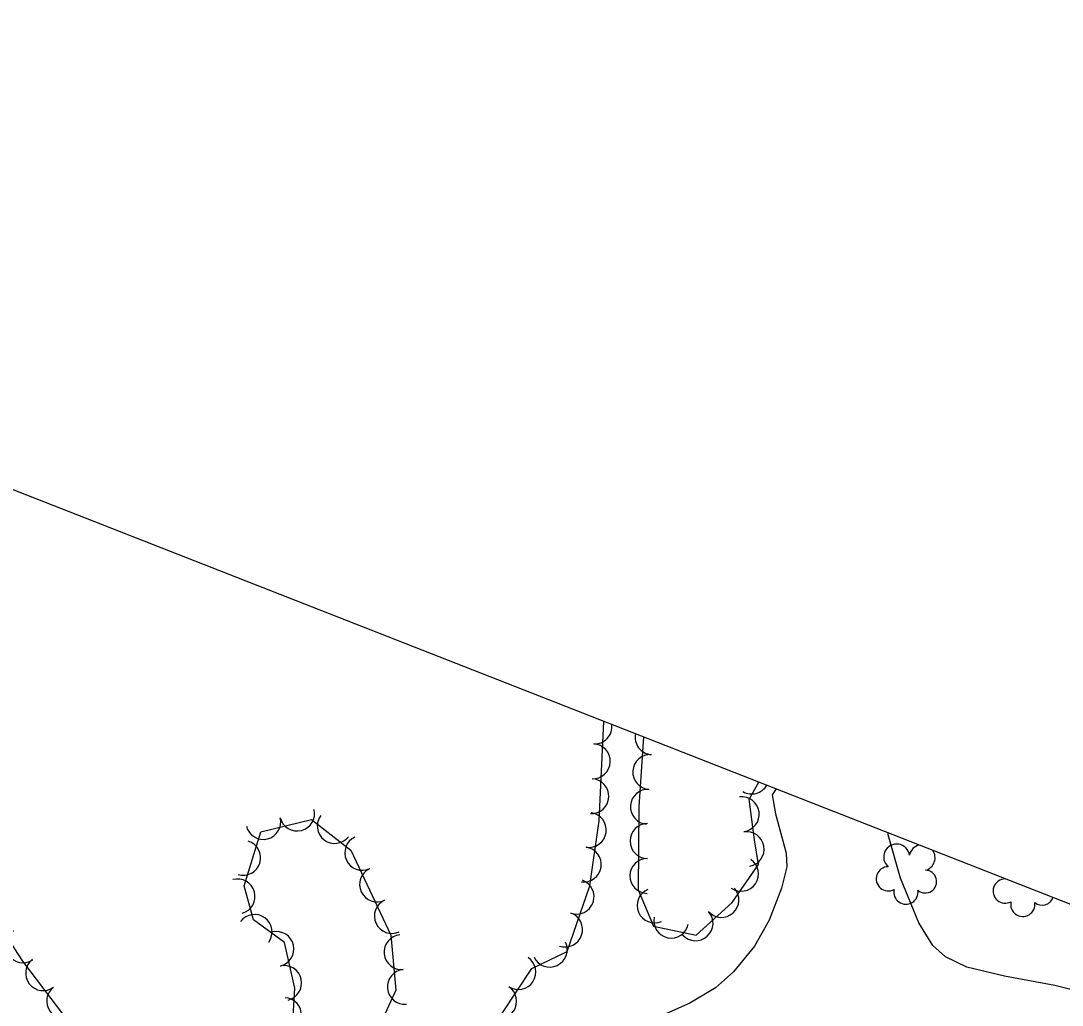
# Model space of a CAD drawing. Extents: x 353423 to 364002, y 127000 to 201942.
# Drawn here: x 358568 to 358806.9, y 134056.7 to 134282.6 of the extents above; entities that cross this region are included whole.
import ezdxf

# ---------------------------------------------------------------- set-up
doc = ezdxf.new("R2010")
doc.units = 0
for name, color, linetype in [('E_FEN_Generic', 7, 'Continuous'), ('E_MISCPROP', 7, 'Continuous'), ('E_RDWY_Gravel', 7, 'Continuous')]:
    doc.layers.add(name, color=color, linetype=linetype)

msp = doc.modelspace()

# ---------------------------------------------------------------- linework, layer by layer
at = {"layer": 'E_FEN_Generic'}
for points in [[(358678.35, 134054.76), (358685.24, 134065.18), (358693.36, 134069.08), (358698.59, 134084.1), (358700.73, 134099.04), (358701.78, 134121.86)], [(358710.84, 134118.31), (358709.76, 134102.26), (358709.61, 134083.22), (358713.17, 134074.85), (358722.94, 134072.82), (358731.24, 134080.3), (358737.28, 134089.05), (358736.3, 134094.65), (358735.08, 134104.01), (358737.35, 134107.92)], [(358630.04, 134046.33), (358630.85, 134060.61), (358628.46, 134071.15), (358621.38, 134076.35), (358619.23, 134084.13), (358623.04, 134096.48), (358634.66, 134099.36), (358643.74, 134092.31), (358652.86, 134072.81), (358654.07, 134060.2), (358650.78, 134053.02)], [(358559.25, 134080.75), (358568.39, 134066.85), (358582.85, 134047.75)]]:
    msp.add_lwpolyline(points, dxfattribs=at)
for centre, radius, start, end in [((358699.63, 134120.68), 4, 267.3785, 6.7252), ((358712.93, 134118.23), 4, 168.5528, 266.164), ((358699.26, 134112.69), 4, 267.3785, 87.3632), ((358712.4, 134110.25), 4, 86.1793, 266.164), ((358698.9, 134104.7), 4, 267.3785, 87.3632), ((358711.86, 134102.27), 4, 86.1793, 266.164), ((358735.68, 134109.21), 4, 239.8496, 330.0835), ((358733.42, 134100.56), 4, 277.4314, 97.4161), ((358631.4, 134100.71), 4, 193.9364, 13.9211), ((358623.64, 134098.78), 4, 193.9364, 13.9211), ((358640.02, 134097.85), 4, 142.1839, 322.1685), ((358698.31, 134096.93), 4, 261.8525, 81.8371), ((358711.79, 134094.4), 4, 89.5519, 269.5366), ((358734.54, 134092.55), 4, 279.9575, 99.9422), ((358619.02, 134090.53), 4, 252.8911, 72.8758), ((358646.34, 134091.69), 4, 115.0754, 295.06), ((358697.18, 134089.01), 4, 261.8525, 81.8371), ((358768.95, 134090.75), 2.97, 7.7946, 229.0284), ((358774.8, 134090.57), 2.97, 102.2652, 168.4187), ((358774.8, 134090.57), 2.97, 285.4454, 34.9183), ((358711.73, 134086.4), 4, 89.5519, 269.5366), ((358733.24, 134086.89), 4, 235.3642, 55.3489), ((358649.73, 134084.44), 4, 115.0754, 295.06), ((358767.04, 134085.73), 2.78, 90.7655, 298.5384), ((358775.51, 134085.1), 2.61, 230.1506, 88.0832), ((358617.73, 134081.7), 4, 285.4226, 105.4073), ((358695.52, 134081.64), 4, 250.7972, 70.7819), ((358793.85, 134082.92), 2.78, 90.7655, 298.5384), ((358795.76, 134087.94), 2.97, 224.8337, 229.0284), ((358713.42, 134079.62), 4, 113.0709, 293.0556), ((358728.76, 134080.89), 4, 222.0769, 42.0616), ((358771.08, 134082.68), 2.78, 167.4425, 8.4535), ((358653.12, 134077.2), 4, 115.0754, 295.06), ((358797.89, 134079.87), 2.78, 167.4425, 8.4535), ((358802.32, 134082.29), 2.61, 230.1506, 341.833), ((358621.65, 134073.55), 4, 323.6958, 143.6805), ((358692.88, 134074.09), 4, 250.7972, 70.7819), ((358722.82, 134075.53), 4, 222.0769, 42.0616), ((358717.23, 134076.14), 4, 168.2111, 348.1957), ((358568.52, 134070.46), 4, 123.3337, 303.3184), ((358626.66, 134069.63), 4, 282.7646, 102.7493), ((358655.34, 134068.89), 4, 95.4763, 275.4609), ((358689.36, 134069.48), 4, 205.6551, 25.6398), ((358573.11, 134064.08), 4, 127.1526, 307.1373), ((358628.42, 134061.82), 4, 282.7646, 102.7493), ((358682.16, 134064.32), 4, 236.5384, 56.523), ((358656.1, 134060.93), 4, 95.4763, 275.4609), ((358577.94, 134057.7), 4, 127.1526, 307.1373), ((358677.75, 134057.64), 4, 236.5384, 56.523), ((358628.4, 134054.46), 4, 266.7904, 86.7751)]:
    msp.add_arc(centre, radius, start, end, dxfattribs=at)
at = {"layer": 'E_MISCPROP'}
for points in [[(358741.33, 134106.36), (358740.42, 134104.99), (358741.16, 134100.64), (358743.57, 134091.62), (358743.73, 134088.52), (358742.51, 134083.59), (358739.72, 134076.27), (358736.33, 134070.31), (358731.48, 134064.4), (358727.39, 134060.73), (358721.46, 134057.17)], [(358812.68, 134059.45), (358805.25, 134061.26), (358793.7, 134063.37), (358785.07, 134065.46), (358780.14, 134067.82), (358777.27, 134070.43), (358774.03, 134075.65), (358769.83, 134085.88), (358767.04, 134095.82), (358766.98, 134096.3)], [(358721.46, 134057.17), (358713.36, 134053.61)]]:
    msp.add_lwpolyline(points, dxfattribs=at)
at = {"layer": 'E_RDWY_Gravel'}
msp.add_lwpolyline([(358451.57, 134219.96), (359005.44, 134002.81), (359118.41, 134011.76), (359238.27, 134081.5), (359362.41, 134224.06), (359464.76, 134396.83)], dxfattribs=at)

doc.saveas('drawing.dxf')
